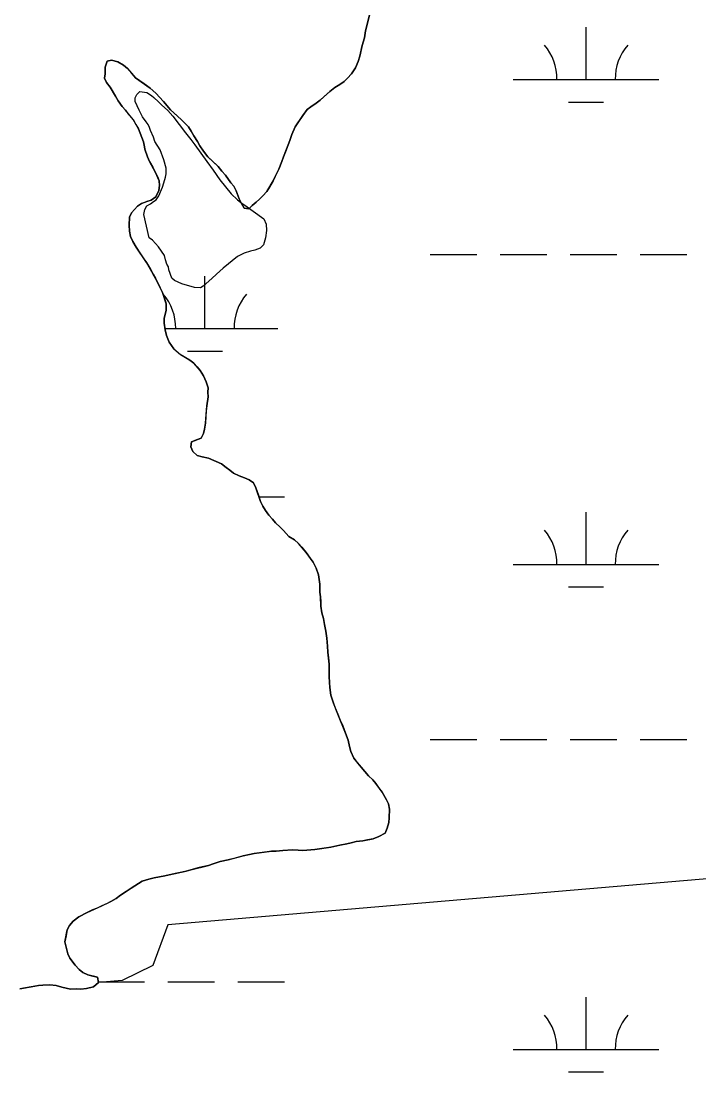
# Model space of a CAD drawing. Extents: x 3177185 to 3215018, y 812988 to 838321.
# Drawn here: x 3188828 to 3189293, y 835290 to 836010 of the extents above; entities that cross this region are included whole.
import ezdxf

# ---------------------------------------------------------------- set-up
doc = ezdxf.new("R2010")
doc.units = 0
for name, color, linetype in [('V-SITE-VEGE', 7, 'Continuous'), ('V-TOPO-SHOR', 7, 'Continuous'), ('V-WETL-SWMP', 7, 'Continuous')]:
    doc.layers.add(name, color=color, linetype=linetype)

msp = doc.modelspace()

# ---------------------------------------------------------------- linework, layer by layer
at = {"layer": 'V-SITE-VEGE'}
msp.add_lwpolyline([(3188915.92, 835861.78), (3188912.31, 835877.79), (3188913.04, 835881.26), (3188914.46, 835883.67), (3188916.91, 835885.03), (3188919.02, 835886.73), (3188920.77, 835887.76), (3188922.54, 835890.51), (3188925.04, 835896.38), (3188926.12, 835899.49), (3188927.21, 835903.3), (3188927.59, 835905.72), (3188927.64, 835909.54), (3188925.97, 835915.11), (3188923.63, 835922.09), (3188919.89, 835927.69), (3188918.88, 835930.83), (3188916.86, 835935.36), (3188916.19, 835937.46), (3188915.18, 835939.55), (3188913.81, 835941.31), (3188911.43, 835944.81), (3188909.05, 835949.35), (3188906.35, 835955.29), (3188906.38, 835957.72), (3188907.45, 835960.13), (3188909.56, 835962.19), (3188914.41, 835961.43), (3188917.51, 835959.31), (3188919.23, 835957.9), (3188922.32, 835955.08), (3188924.37, 835952.97), (3188928.84, 835949.1), (3188932.26, 835945.24), (3188940.79, 835933.67), (3188944.55, 835929.11), (3188947.29, 835925.6), (3188955.47, 835914.05), (3188959.91, 835908.08), (3188964.33, 835901.43), (3188972.2, 835891.96), (3188976.66, 835887.74), (3188979.75, 835885.27), (3188981.47, 835884.2), (3188994.54, 835874.67), (3188996.24, 835871.17), (3188996.52, 835866.66), (3188995.77, 835861.8), (3188994.32, 835856.96), (3188992.21, 835854.56), (3188988.37, 835853.22), (3188985.58, 835852.56), (3188981.05, 835851.23), (3188976.51, 835848.86), (3188966.69, 835841), (3188962.12, 835836.89), (3188958.96, 835833.8), (3188952.99, 835828.67), (3188951.24, 835827.31), (3188947.08, 835827.71), (3188938.43, 835830.25), (3188933.25, 835832.4), (3188931.54, 835834.15), (3188929.52, 835839.73), (3188929.21, 835841.82), (3188928.19, 835843.57), (3188927.19, 835846.71), (3188926.53, 835849.49), (3188922.44, 835855.45), (3188918.33, 835860.01)], close=True, dxfattribs=at)
at = {"layer": 'V-TOPO-SHOR'}
for points in [[(3189067.11, 836014.56), (3189064.44, 836003.69), (3189063.61, 835998.88), (3189062.02, 835993.58), (3189060.41, 835986.24), (3189059.35, 835982.71), (3189057.52, 835978.42), (3189054.68, 835974.14), (3189052.1, 835971.13), (3189049.79, 835968.88), (3189046.72, 835966.89), (3189043.4, 835964.9), (3189039.82, 835962.16), (3189035.97, 835958.66), (3189033.15, 835956.16), (3189030.58, 835954.16)], [(3189030.58, 835954.16), (3189026.75, 835951.68), (3189024.44, 835949.68), (3189021.35, 835945.66), (3189018.5, 835941.38), (3189016.18, 835937.86), (3189013.82, 835932.57), (3189012.51, 835928.52), (3189011.2, 835925.5), (3189009.36, 835920.7), (3189008.05, 835917.17), (3189007, 835914.14), (3189004.9, 835908.84), (3189002.3, 835903.8), (3189000.99, 835900.78), (3188998.4, 835896.5), (3188996.59, 835893.48), (3188994.02, 835890.47), (3188991.7, 835888.21), (3188989.4, 835886.21), (3188986.58, 835883.97), (3188984.27, 835881.71), (3188981.23, 835882.01), (3188979.24, 835885.33), (3188977.76, 835888.39), (3188975.55, 835894), (3188974.06, 835897.06), (3188972.07, 835899.37), (3188968.33, 835904.74), (3188965.83, 835907.56), (3188963.33, 835910.64), (3188958.82, 835915.01), (3188956.32, 835917.32), (3188953.32, 835921.16), (3188950.83, 835924.74), (3188949.1, 835927.81), (3188946.61, 835931.65), (3188944.88, 835934.96), (3188942.88, 835937.78), (3188938.13, 835942.66), (3188935.12, 835945.49), (3188930.61, 835949.6), (3188925.86, 835955.24), (3188920.61, 835960.89), (3188916.6, 835964.49), (3188912.57, 835967.33), (3188906.54, 835971.46), (3188903.29, 835975.31), (3188901.04, 835977.88), (3188898.28, 835980.19), (3188894.51, 835982.52), (3188890.21, 835983.59), (3188887.16, 835982.87), (3188885.84, 835978.83), (3188885.78, 835974.26), (3188885.23, 835971.23), (3188886.72, 835968.17), (3188889.21, 835965.09), (3188892.94, 835958.96), (3188894.67, 835955.64), (3188897.41, 835951.8), (3188899.66, 835949.23), (3188901.91, 835946.42), (3188904.91, 835942.83), (3188906.89, 835939.51), (3188908.63, 835936.44), (3188912.07, 835927.52), (3188912.79, 835924.21), (3188913.02, 835922.44), (3188914.73, 835917.34), (3188916.21, 835914.03), (3188918.44, 835910.19), (3188920.42, 835906.62), (3188921.66, 835903.82), (3188922.89, 835900.76), (3188923.1, 835897.71), (3188922.55, 835894.17), (3188920.46, 835889.88), (3188917.39, 835887.64), (3188914.34, 835886.66), (3188912.04, 835885.68), (3188910.77, 835885.19), (3188907.95, 835883.45), (3188903.84, 835878.93), (3188902.53, 835875.91), (3188902.21, 835870.33), (3188902.41, 835866.27), (3188903.13, 835862.71), (3188904.86, 835859.14), (3188907.09, 835855.31), (3188910.08, 835850.7), (3188912.31, 835847.38), (3188914.06, 835844.82), (3188916.79, 835840.22), (3188918.77, 835836.9), (3188920.26, 835834.09), (3188923.48, 835827.46), (3188925.21, 835824.14), (3188926.43, 835820.32), (3188927.65, 835816.5), (3188927.59, 835812.19)], [(3188927.59, 835812.19), (3188926.25, 835806.37), (3188926.21, 835803.08), (3188926.91, 835798.5), (3188927.87, 835794.69), (3188929.59, 835790.1), (3188932.83, 835785.49), (3188937.35, 835781.63), (3188940.87, 835779.56), (3188943.89, 835777.74), (3188946.65, 835775.68), (3188948.9, 835773.12), (3188950.9, 835770.81), (3188953.14, 835766.98), (3188955.11, 835762.89), (3188956.33, 835758.82), (3188956.29, 835755.78), (3188956.5, 835752.73), (3188955.41, 835746.41), (3188955.11, 835742.86), (3188954.81, 835739.31), (3188954.5, 835734.5), (3188953.94, 835730.45), (3188953.14, 835727.42), (3188951.58, 835724.39), (3188948.52, 835723.16), (3188944.95, 835721.68), (3188944.65, 835718.39), (3188945.88, 835715.08), (3188948.89, 835712.51), (3188952.43, 835711.45), (3188956.73, 835710.63), (3188960.26, 835709.06), (3188965.55, 835706.71), (3188968.82, 835704.14), (3188971.33, 835702.33), (3188973.84, 835700.27), (3188977.62, 835698.45), (3188981.41, 835697.13), (3188984.44, 835695.82), (3188987.45, 835693.76), (3188989.19, 835690.18), (3188990.9, 835685.09), (3188992.36, 835680.76), (3188993.84, 835677.7), (3188995.83, 835674.63), (3188998.08, 835671.56), (3189000.58, 835668.73), (3189002.57, 835666.17), (3189005.83, 835663.34), (3189008.09, 835661.03), (3189011.84, 835656.93), (3189015.61, 835654.6), (3189018.37, 835652.03), (3189020.62, 835649.46), (3189023.62, 835645.87), (3189026.36, 835642.03), (3189028.35, 835639.22), (3189030.58, 835635.13), (3189032.05, 835630.55), (3189032.98, 835624.2), (3189032.91, 835618.62), (3189033.38, 835615.57), (3189033.59, 835612.27), (3189033.8, 835608.97), (3189034.5, 835604.4), (3189035.47, 835600.58), (3189036.18, 835596.52), (3189037.13, 835591.94), (3189037.83, 835587.11), (3189038.27, 835581.53), (3189038.47, 835577.46), (3189038.93, 835573.66), (3189039.38, 835569.34), (3189039.52, 835560.71), (3189039.72, 835556.4), (3189039.94, 835553.35), (3189040.63, 835548.02), (3189042.33, 835542.42), (3189043.56, 835539.36), (3189045.28, 835535.03), (3189047.01, 835530.95), (3189048.73, 835526.87), (3189050.7, 835522.03), (3189052.41, 835517.18), (3189053.37, 835512.86), (3189054.34, 835509.3), (3189056.31, 835504.71), (3189058.56, 835501.89), (3189061.3, 835498.56), (3189066.3, 835492.66), (3189069.31, 835489.83), (3189071.31, 835487.53), (3189073.3, 835484.71), (3189075.79, 835481.38), (3189078.77, 835476.27), (3189080.01, 835473.47), (3189080.72, 835469.91), (3189080.64, 835463.82), (3189080.35, 835460.78), (3189079.29, 835456.74)], [(3191619.98, 835667.48), (3191424.26, 835651.54), (3191361.61, 835655.02), (3191274.6, 835634.14), (3191184.11, 835616.74), (3191006.62, 835609.78), (3190317.5, 835522.77), (3189906.82, 835474.04), (3188928.83, 835390.51), (3188918.39, 835362.67), (3188897.51, 835352.23), (3188881.15, 835350.97)], [(3189079.29, 835456.74), (3189077.72, 835453.46), (3189073.38, 835450.98), (3189069.56, 835449.51), (3189065.74, 835448.8), (3189062.44, 835448.08), (3189057.87, 835447.63), (3189054.56, 835446.66), (3189051.51, 835445.93), (3189046.68, 835445.23), (3189040.57, 835443.79), (3189037.52, 835443.32), (3189034.47, 835442.85), (3189029.65, 835442.16), (3189021.27, 835441.5), (3189018.23, 835441.79), (3189014.17, 835441.84), (3189011.13, 835441.63), (3189007.57, 835441.42), (3189003, 835440.97), (3188999.96, 835441.01), (3188996.91, 835440.54), (3188991.58, 835439.85), (3188988.02, 835439.39), (3188984.71, 835438.67), (3188980.39, 835437.71), (3188975.05, 835436.26), (3188970.21, 835435.05), (3188964.62, 835433.85), (3188959.78, 835432.39), (3188956.72, 835431.16), (3188950.37, 835429.72), (3188944.51, 835428.28), (3188941.46, 835427.3), (3188937.14, 835426.34), (3188933.83, 835425.62), (3188929.76, 835424.66), (3188926.71, 835424.19), (3188919.34, 835422.76), (3188915.77, 835421.79), (3188911.19, 835420.33), (3188903.52, 835415.61), (3188900.2, 835413.37), (3188896.36, 835410.88), (3188893.29, 835408.64), (3188889.71, 835406.4), (3188886.65, 835404.92), (3188883.59, 835403.44), (3188880.27, 835401.96), (3188877.21, 835400.73), (3188873.39, 835399), (3188867.77, 835396.03), (3188863.93, 835393.04), (3188861.35, 835390.03), (3188859.79, 835387), (3188858.98, 835382.96), (3188858.17, 835378.91), (3188859.14, 835375.09), (3188860.09, 835370.51), (3188861.58, 835367.71), (3188865.32, 835362.84), (3188868.07, 835359.76), (3188870.58, 835357.7), (3188873.86, 835356.14), (3188877.4, 835355.33), (3188880.43, 835354.53), (3188881.15, 835350.97), (3188877.81, 835347.97), (3188872.98, 835346.77), (3188869.17, 835346.31), (3188866.13, 835346.6), (3188862.07, 835346.4), (3188856, 835347.74), (3188852.21, 835348.81), (3188847.9, 835349.37), (3188843.08, 835349.18), (3188840.04, 835348.96), (3188834.95, 835348.01), (3188827.33, 835346.59)]]:
    msp.add_lwpolyline(points, dxfattribs=at)
at = {"layer": 'V-WETL-SWMP'}
for p, q in [((3189064.43, 836003.69), (3189067.11, 836014.56)), ((3189215.61, 835970.32), (3189215.61, 836006.32)), ((3189062.02, 835993.58), (3189063.61, 835998.88)), ((3189063.61, 835998.88), (3189064.43, 836003.69)), ((3189060.41, 835986.24), (3189062.02, 835993.58)), ((3189059.35, 835982.7), (3189060.41, 835986.24)), ((3188885.78, 835974.26), (3188885.84, 835978.83)), ((3188885.84, 835978.83), (3188887.16, 835982.87)), ((3188887.16, 835982.87), (3188890.21, 835983.59)), ((3188890.21, 835983.59), (3188894.51, 835982.52)), ((3188894.51, 835982.52), (3188898.28, 835980.19)), ((3188898.28, 835980.19), (3188901.04, 835977.87)), ((3188901.04, 835977.87), (3188906.54, 835971.46)), ((3189054.68, 835974.14), (3189057.52, 835978.42)), ((3189057.52, 835978.42), (3189059.35, 835982.7)), ((3188885.23, 835971.23), (3188885.78, 835974.26)), ((3188886.72, 835968.16), (3188885.23, 835971.23)), ((3188906.54, 835971.46), (3188916.59, 835964.49)), ((3189049.79, 835968.88), (3189052.1, 835971.13)), ((3189052.1, 835971.13), (3189054.68, 835974.14)), ((3189165.61, 835970.32), (3189265.61, 835970.32)), ((3188889.21, 835965.09), (3188886.72, 835968.16)), ((3188892.94, 835958.96), (3188889.21, 835965.09)), ((3188916.59, 835964.49), (3188920.61, 835960.89)), ((3189039.81, 835962.16), (3189043.4, 835964.9)), ((3189043.4, 835964.9), (3189046.72, 835966.89)), ((3189046.72, 835966.89), (3189049.79, 835968.88)), ((3188894.67, 835955.64), (3188892.94, 835958.96)), ((3188897.41, 835951.8), (3188894.67, 835955.64)), ((3188920.61, 835960.89), (3188925.86, 835955.24)), ((3189030.58, 835954.16), (3189033.14, 835956.16)), ((3189033.14, 835956.16), (3189039.81, 835962.16)), ((3188899.66, 835949.23), (3188897.41, 835951.8)), ((3188904.91, 835942.83), (3188899.66, 835949.23)), ((3188925.86, 835955.24), (3188930.61, 835949.6)), ((3188930.61, 835949.6), (3188938.13, 835942.66)), ((3189021.34, 835945.66), (3189024.44, 835949.67)), ((3189024.44, 835949.67), (3189026.75, 835951.67)), ((3189026.75, 835951.67), (3189030.58, 835954.16)), ((3189203.61, 835954.89), (3189227.61, 835954.89)), ((3188908.63, 835936.44), (3188904.91, 835942.83)), ((3188938.13, 835942.66), (3188942.88, 835937.78)), ((3189016.17, 835937.86), (3189021.34, 835945.66)), ((3188912.07, 835927.52), (3188908.63, 835936.44)), ((3188942.88, 835937.78), (3188944.87, 835934.96)), ((3188944.87, 835934.96), (3188946.61, 835931.64)), ((3189013.82, 835932.56), (3189016.17, 835937.86)), ((3188912.78, 835924.21), (3188912.07, 835927.52)), ((3188946.61, 835931.64), (3188949.09, 835927.81)), ((3188949.09, 835927.81), (3188950.83, 835924.74)), ((3189011.2, 835925.5), (3189012.5, 835928.52)), ((3189012.5, 835928.52), (3189013.82, 835932.56)), ((3188913.02, 835922.43), (3188912.78, 835924.21)), ((3188914.73, 835917.34), (3188913.02, 835922.43)), ((3188950.83, 835924.74), (3188953.32, 835921.16)), ((3188953.32, 835921.16), (3188956.32, 835917.32)), ((3189008.05, 835917.17), (3189011.2, 835925.5)), ((3188916.2, 835914.03), (3188914.73, 835917.34)), ((3188920.42, 835906.62), (3188916.2, 835914.03)), ((3188956.32, 835917.32), (3188963.33, 835910.64)), ((3189004.9, 835908.84), (3189007, 835914.14)), ((3189007, 835914.14), (3189008.05, 835917.17)), ((3188922.88, 835900.75), (3188920.42, 835906.62)), ((3188963.33, 835910.64), (3188965.83, 835907.56)), ((3188965.83, 835907.56), (3188968.33, 835904.74)), ((3189002.3, 835903.8), (3189004.9, 835908.84)), ((3188923.1, 835897.71), (3188922.88, 835900.75)), ((3188968.33, 835904.74), (3188972.06, 835899.37)), ((3188972.06, 835899.37), (3188974.06, 835897.06)), ((3188996.59, 835893.48), (3189000.99, 835900.77)), ((3189000.99, 835900.77), (3189002.3, 835903.8)), ((3188920.46, 835889.88), (3188922.55, 835894.16)), ((3188922.55, 835894.16), (3188923.1, 835897.71)), ((3188974.06, 835897.06), (3188975.55, 835894)), ((3188975.55, 835894), (3188977.76, 835888.39)), ((3188994.01, 835890.46), (3188996.59, 835893.48)), ((3188907.95, 835883.44), (3188910.77, 835885.18)), ((3188910.77, 835885.18), (3188914.34, 835886.66)), ((3188914.34, 835886.66), (3188917.39, 835887.64)), ((3188917.39, 835887.64), (3188920.46, 835889.88)), ((3188977.76, 835888.39), (3188979.24, 835885.33)), ((3188979.24, 835885.33), (3188981.23, 835882.01)), ((3188984.27, 835881.71), (3188986.58, 835883.97)), ((3188986.58, 835883.97), (3188989.4, 835886.21)), ((3188989.4, 835886.21), (3188991.7, 835888.21)), ((3188991.7, 835888.21), (3188994.01, 835890.46)), ((3188902.53, 835875.91), (3188903.84, 835878.93)), ((3188903.84, 835878.93), (3188907.95, 835883.44)), ((3188981.23, 835882.01), (3188984.27, 835881.71)), ((3188902.21, 835870.33), (3188902.53, 835875.91)), ((3188902.41, 835866.27), (3188902.21, 835870.33)), ((3188903.13, 835862.71), (3188902.41, 835866.27)), ((3188904.86, 835859.14), (3188903.13, 835862.71)), ((3188907.09, 835855.31), (3188904.86, 835859.14)), ((3188914.06, 835844.82), (3188907.09, 835855.31)), ((3189108.77, 835850.25), (3189140.77, 835850.25)), ((3189156.77, 835850.25), (3189188.77, 835850.25)), ((3189204.77, 835850.25), (3189236.77, 835850.25)), ((3189252.77, 835850.25), (3189284.77, 835850.25)), ((3188918.77, 835836.9), (3188914.06, 835844.82)), ((3188920.26, 835834.09), (3188918.77, 835836.9)), ((3188923.47, 835827.46), (3188920.26, 835834.09)), ((3188954.17, 835799.51), (3188954.17, 835835.51)), ((3188925.21, 835824.14), (3188923.47, 835827.46)), ((3188927.64, 835816.5), (3188925.21, 835824.14)), ((3188926.25, 835806.37), (3188927.59, 835812.19)), ((3188927.59, 835812.19), (3188927.64, 835816.5)), ((3188926.2, 835803.07), (3188926.25, 835806.37)), ((3188926.91, 835798.5), (3188926.2, 835803.07)), ((3188926.75, 835799.51), (3189004.17, 835799.51)), ((3188927.87, 835794.68), (3188926.91, 835798.5)), ((3188929.59, 835790.1), (3188927.87, 835794.68)), ((3188932.83, 835785.49), (3188929.59, 835790.1)), ((3188937.34, 835781.63), (3188932.83, 835785.49)), ((3188942.17, 835784.08), (3188966.17, 835784.08)), ((3188943.89, 835777.74), (3188937.34, 835781.63)), ((3188946.65, 835775.68), (3188943.89, 835777.74)), ((3188950.9, 835770.81), (3188946.65, 835775.68)), ((3188953.13, 835766.97), (3188950.9, 835770.81)), ((3188955.11, 835762.89), (3188953.13, 835766.97)), ((3188956.33, 835758.82), (3188955.11, 835762.89)), ((3188956.29, 835755.78), (3188956.33, 835758.82)), ((3188956.5, 835752.73), (3188956.29, 835755.78)), ((3188955.41, 835746.4), (3188956.5, 835752.73)), ((3188954.5, 835734.5), (3188955.41, 835746.4)), ((3188953.94, 835730.45), (3188954.5, 835734.5)), ((3188951.58, 835724.39), (3188953.14, 835727.41)), ((3188953.14, 835727.41), (3188953.94, 835730.45)), ((3188944.65, 835718.39), (3188944.95, 835721.68)), ((3188945.88, 835715.08), (3188944.65, 835718.39)), ((3188944.95, 835721.68), (3188951.58, 835724.39)), ((3188948.89, 835712.5), (3188945.88, 835715.08)), ((3188952.43, 835711.44), (3188948.89, 835712.5)), ((3188956.73, 835710.63), (3188952.43, 835711.44)), ((3188965.55, 835706.71), (3188956.73, 835710.63)), ((3188968.82, 835704.14), (3188965.55, 835706.71)), ((3188971.33, 835702.33), (3188968.82, 835704.14)), ((3188973.84, 835700.27), (3188971.33, 835702.33)), ((3188977.62, 835698.44), (3188973.84, 835700.27)), ((3188981.41, 835697.13), (3188977.62, 835698.44)), ((3188984.44, 835695.82), (3188981.41, 835697.13)), ((3188987.45, 835693.75), (3188984.44, 835695.82)), ((3188989.18, 835690.18), (3188987.45, 835693.75)), ((3188992.36, 835680.76), (3188989.18, 835690.18)), ((3188991.24, 835684.08), (3189008.77, 835684.08)), ((3188993.84, 835677.7), (3188992.36, 835680.76)), ((3188995.83, 835674.63), (3188993.84, 835677.7)), ((3188998.08, 835671.56), (3188995.83, 835674.63)), ((3189000.58, 835668.73), (3188998.08, 835671.56)), ((3189002.57, 835666.17), (3189000.58, 835668.73)), ((3189215.61, 835637.65), (3189215.61, 835673.65)), ((3189005.83, 835663.34), (3189002.57, 835666.17)), ((3189008.09, 835661.03), (3189005.83, 835663.34)), ((3189011.84, 835656.93), (3189008.09, 835661.03)), ((3189015.61, 835654.59), (3189011.84, 835656.93)), ((3189018.37, 835652.02), (3189015.61, 835654.59)), ((3189023.62, 835645.87), (3189018.37, 835652.02)), ((3189028.35, 835639.22), (3189023.62, 835645.87)), ((3189030.58, 835635.13), (3189028.35, 835639.22)), ((3189032.04, 835630.55), (3189030.58, 835635.13)), ((3189165.61, 835637.65), (3189265.61, 835637.65)), ((3189032.98, 835624.2), (3189032.04, 835630.55)), ((3189032.91, 835618.62), (3189032.98, 835624.2)), ((3189033.37, 835615.57), (3189032.91, 835618.62)), ((3189203.61, 835622.21), (3189227.61, 835622.21)), ((3189033.8, 835608.97), (3189033.37, 835615.57)), ((3189034.5, 835604.4), (3189033.8, 835608.97)), ((3189035.47, 835600.58), (3189034.5, 835604.4)), ((3189036.17, 835596.51), (3189035.47, 835600.58)), ((3189037.13, 835591.94), (3189036.17, 835596.51)), ((3189037.83, 835587.11), (3189037.13, 835591.94)), ((3189038.27, 835581.52), (3189037.83, 835587.11)), ((3189038.47, 835577.46), (3189038.27, 835581.52)), ((3189039.38, 835569.34), (3189038.47, 835577.46)), ((3189039.52, 835560.71), (3189039.38, 835569.34)), ((3189039.94, 835553.35), (3189039.52, 835560.71)), ((3189040.63, 835548.02), (3189039.94, 835553.35)), ((3189042.33, 835542.42), (3189040.63, 835548.02)), ((3189045.28, 835535.03), (3189042.33, 835542.42)), ((3189050.7, 835522.02), (3189045.28, 835535.03)), ((3189052.41, 835517.18), (3189050.7, 835522.02)), ((3189053.37, 835512.86), (3189052.41, 835517.18)), ((3189108.77, 835517.57), (3189140.77, 835517.57)), ((3189156.77, 835517.57), (3189188.77, 835517.57)), ((3189204.77, 835517.57), (3189236.77, 835517.57)), ((3189252.77, 835517.57), (3189284.77, 835517.57)), ((3189054.34, 835509.3), (3189053.37, 835512.86)), ((3189056.31, 835504.71), (3189054.34, 835509.3)), ((3189061.3, 835498.56), (3189056.31, 835504.71)), ((3189066.3, 835492.66), (3189061.3, 835498.56)), ((3189069.31, 835489.83), (3189066.3, 835492.66)), ((3189071.31, 835487.52), (3189069.31, 835489.83)), ((3189075.79, 835481.38), (3189071.31, 835487.52)), ((3189078.77, 835476.27), (3189075.79, 835481.38)), ((3189080, 835473.47), (3189078.77, 835476.27)), ((3189080.72, 835469.91), (3189080, 835473.47)), ((3189080.64, 835463.82), (3189080.72, 835469.91)), ((3189079.28, 835456.74), (3189080.35, 835460.78)), ((3189080.35, 835460.78), (3189080.64, 835463.82)), ((3189069.56, 835449.51), (3189073.38, 835450.98)), ((3189073.38, 835450.98), (3189077.72, 835453.46)), ((3189077.72, 835453.46), (3189079.28, 835456.74)), ((3189029.65, 835442.15), (3189040.57, 835443.79)), ((3189040.57, 835443.79), (3189046.68, 835445.23)), ((3189046.68, 835445.23), (3189051.5, 835445.93)), ((3189051.5, 835445.93), (3189054.56, 835446.65)), ((3189054.56, 835446.65), (3189057.87, 835447.63)), ((3189057.87, 835447.63), (3189062.44, 835448.08)), ((3189062.44, 835448.08), (3189069.56, 835449.51)), ((3188970.21, 835435.05), (3188980.39, 835437.71)), ((3188980.39, 835437.71), (3188988.02, 835439.39)), ((3188988.02, 835439.39), (3188999.96, 835441.01)), ((3188999.96, 835441.01), (3189003, 835440.97)), ((3189003, 835440.97), (3189007.57, 835441.42)), ((3189007.57, 835441.42), (3189014.17, 835441.84)), ((3189014.17, 835441.84), (3189018.23, 835441.79)), ((3189018.23, 835441.79), (3189021.27, 835441.5)), ((3189021.27, 835441.5), (3189029.65, 835442.15)), ((3188944.51, 835428.27), (3188956.72, 835431.16)), ((3188956.72, 835431.16), (3188959.78, 835432.39)), ((3188959.78, 835432.39), (3188964.62, 835433.85)), ((3188964.62, 835433.85), (3188970.21, 835435.05)), ((3188915.77, 835421.79), (3188919.34, 835422.76)), ((3188919.34, 835422.76), (3188926.71, 835424.19)), ((3188926.71, 835424.19), (3188929.76, 835424.66)), ((3188929.76, 835424.66), (3188941.46, 835427.3)), ((3188941.46, 835427.3), (3188944.51, 835428.27)), ((3188896.36, 835410.88), (3188903.52, 835415.61)), ((3188903.52, 835415.61), (3188911.19, 835420.33)), ((3188911.19, 835420.33), (3188915.77, 835421.79)), ((3188889.71, 835406.4), (3188893.29, 835408.64)), ((3188893.29, 835408.64), (3188896.36, 835410.88)), ((3188873.39, 835399), (3188883.59, 835403.44)), ((3188883.59, 835403.44), (3188889.71, 835406.4)), ((3188863.93, 835393.03), (3188867.77, 835396.03)), ((3188867.77, 835396.03), (3188873.39, 835399)), ((3188858.17, 835378.91), (3188859.79, 835387)), ((3188859.79, 835387), (3188861.35, 835390.02)), ((3188861.35, 835390.02), (3188863.93, 835393.03)), ((3188859.13, 835375.09), (3188858.17, 835378.91)), ((3188860.09, 835370.51), (3188859.13, 835375.09)), ((3188861.58, 835367.7), (3188860.09, 835370.51)), ((3188865.32, 835362.84), (3188861.58, 835367.7)), ((3188868.07, 835359.76), (3188865.32, 835362.84)), ((3188870.58, 835357.7), (3188868.07, 835359.76)), ((3188873.86, 835356.14), (3188870.58, 835357.7)), ((3188880.43, 835354.53), (3188873.86, 835356.14)), ((3188877.81, 835347.97), (3188881.14, 835350.97)), ((3188881.14, 835350.97), (3188880.43, 835354.53)), ((3188881.06, 835351.4), (3188912.77, 835351.4)), ((3188928.77, 835351.4), (3188960.77, 835351.4)), ((3188976.77, 835351.4), (3189008.77, 835351.4)), ((3188827.32, 835346.58), (3188840.04, 835348.96)), ((3188840.04, 835348.96), (3188843.08, 835349.17)), ((3188843.08, 835349.17), (3188847.9, 835349.37)), ((3188847.9, 835349.37), (3188852.21, 835348.8)), ((3188852.21, 835348.8), (3188856, 835347.74)), ((3188856, 835347.74), (3188862.07, 835346.4)), ((3188862.07, 835346.4), (3188866.13, 835346.6)), ((3188866.13, 835346.6), (3188869.17, 835346.31)), ((3188869.17, 835346.31), (3188872.98, 835346.76)), ((3188872.98, 835346.76), (3188877.81, 835347.97)), ((3189215.61, 835304.97), (3189215.61, 835340.97)), ((3189165.61, 835304.97), (3189265.61, 835304.97)), ((3189203.61, 835289.54), (3189227.61, 835289.54))]:
    msp.add_line(p, q, dxfattribs=at)
for centre, start, end in [((3189160.37, 835970.8), 359.22818, 40.77184), ((3189270.85, 835970.8), 139.22818, 180.77184), ((3188898.93, 835799.98), 359.22818, 40.77184), ((3189009.42, 835799.98), 139.22818, 180.77184), ((3189160.37, 835638.12), 359.22818, 40.77184), ((3189270.85, 835638.12), 139.22818, 180.77184), ((3189160.37, 835305.45), 359.22818, 40.77184), ((3189270.85, 835305.45), 139.22818, 180.77184)]:
    msp.add_arc(centre, 35.25, start, end, dxfattribs=at)

doc.saveas('drawing.dxf')
